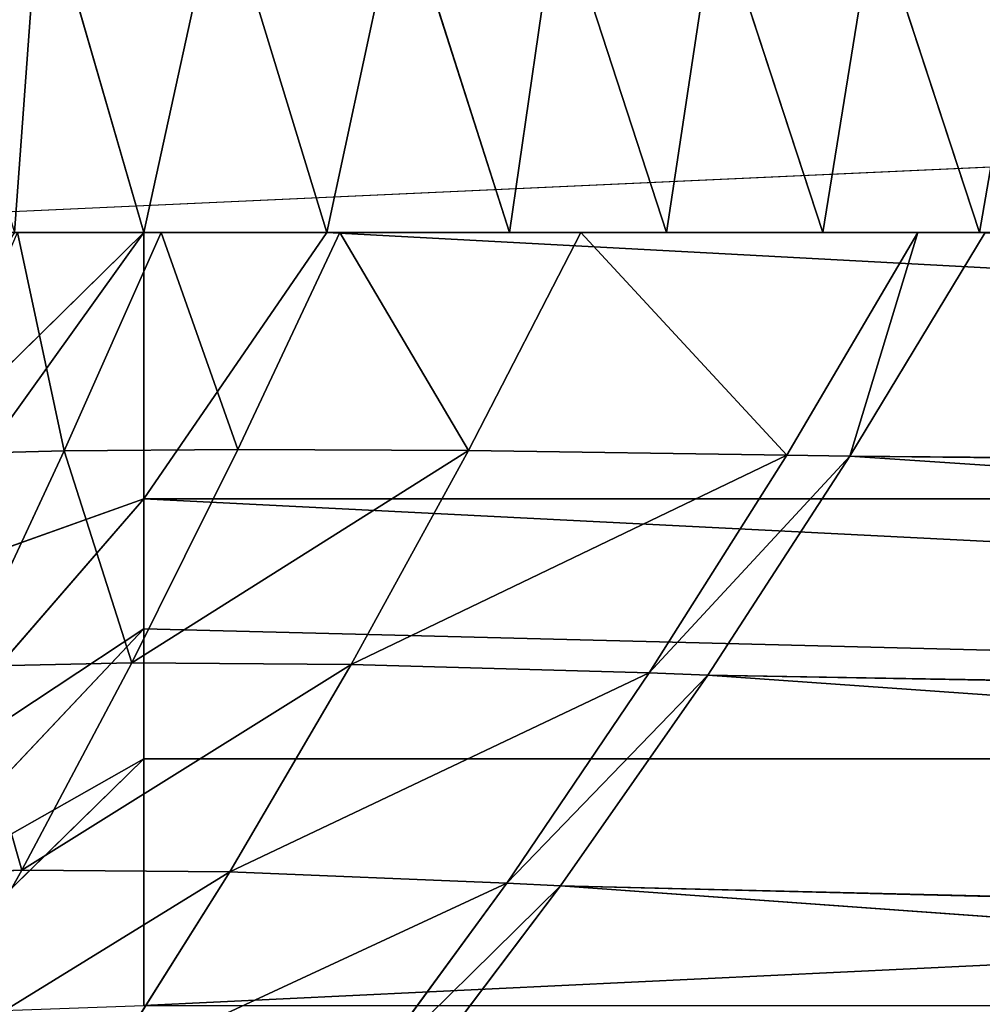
# Model space of a CAD drawing. Extents: x 0 to 21.4, y 0 to 18.7.
# Tile 411 of 482: x 13.9 to 14.9, y 12.3 to 13.3. Entities that reach past the tile are written whole.
import ezdxf

# ---------------------------------------------------------------- set-up
doc = ezdxf.new("R2010")
doc.units = 0
doc.header["$LTSCALE"] = 2.54
doc.layers.get('0').update_dxf_attribs({"color": 13, "linetype": 'CONTINUOUS'})

# ---------------------------------------------------------------- blocks, each defined once
blk = doc.blocks.new('GRUPUJ_36')
at = {"color": 0}
for p, q in [((2.2761, 11.5228, 1.0746), (1.9991, 17.6, 1.0964)), ((2.5127, 12.8956, 1.1729), (2.5568, 17.6, 1.0983)), ((2.5127, 12.8956, 1.1729), (2.8257, 17.6, 1.1629)), ((2.5127, 12.8956, 1.1729), (2.8257, 17.6, 1.1629)), ((2.5127, 12.8956, 1.1729), (2.5568, 17.6, 1.0983)), ((2.5577, 17.6, 4.6524), (2.5577, 12.1494, 4.6524)), ((2.5577, 17.6, 4.6524), (2.5577, 12.1494, 4.6524)), ((2.744, 12.7454, 1.2931), (2.8306, 17.6, 1.1653)), ((2.744, 12.7454, 1.2931), (3.0863, 17.6, 1.2712)), ((2.744, 12.7454, 1.2931), (2.8306, 17.6, 1.1653)), ((2.744, 12.7454, 1.2931), (3.0863, 17.6, 1.2712)), ((2.8324, 17.6, 4.5865), (2.8324, 12.1494, 4.5865)), ((2.8324, 17.6, 4.5865), (2.8324, 12.1494, 4.5865)), ((2.9668, 12.5897, 1.4345), (3.0908, 17.6, 1.2739)), ((2.9668, 12.5897, 1.4345), (3.3269, 17.6, 1.4186)), ((2.9668, 12.5897, 1.4345), (3.3269, 17.6, 1.4186)), ((2.9668, 12.5897, 1.4345), (3.0908, 17.6, 1.2739)), ((2.2761, 13.1981, 4.6746), (2.2761, 13.0327, 4.6746)), ((2.2761, 13.1981, 4.6746), (2.2761, 13.0327, 4.6746)), ((1.9379, 12.9218, 4.6064), (2.2761, 13.0327, 4.6746)), ((1.9379, 12.9218, 4.6064), (2.2761, 13.0327, 4.6746)), ((2.2761, 12.9676, 1.0746), (2.2761, 13.0388, 1.0746)), ((2.2761, 12.9676, 1.0746), (2.2761, 13.0388, 1.0746)), ((2.2761, 13.0388, 1.0746), (2.5127, 12.8956, 1.1729)), ((2.2761, 13.0388, 1.0746), (2.5127, 12.8956, 1.1729)), ((2.2761, 13.0327, 4.6746), (2.2761, 12.8672, 4.6746)), ((2.2761, 13.0327, 4.6746), (2.2761, 12.8672, 4.6746)), ((2.2761, 12.6112, 1.0746), (2.2761, 12.9676, 1.0746)), ((2.2761, 12.6112, 1.0746), (2.2761, 12.9676, 1.0746)), ((2.2761, 12.9676, 1.0746), (2.5115, 12.829, 1.1745)), ((2.2761, 12.9676, 1.0746), (2.5115, 12.829, 1.1745)), ((2.5115, 12.829, 1.1745), (2.5127, 12.8956, 1.1729)), ((2.5115, 12.829, 1.1745), (2.5127, 12.8956, 1.1729)), ((2.5127, 12.8956, 1.1729), (2.744, 12.7454, 1.2931)), ((2.5127, 12.8956, 1.1729), (2.744, 12.7454, 1.2931)), ((1.931, 12.754, 4.606), (2.2761, 12.8672, 4.6746)), ((1.931, 12.754, 4.606), (2.2761, 12.8672, 4.6746)), ((2.2761, 12.8672, 4.6746), (2.2761, 12.7017, 4.6746)), ((2.2761, 12.8672, 4.6746), (2.2761, 12.7017, 4.6746)), ((2.5067, 12.4925, 1.1814), (2.5115, 12.829, 1.1745)), ((2.5067, 12.4925, 1.1814), (2.5115, 12.829, 1.1745)), ((2.5115, 12.829, 1.1745), (2.7417, 12.6836, 1.2957)), ((2.5115, 12.829, 1.1745), (2.7417, 12.6836, 1.2957)), ((2.7417, 12.6836, 1.2957), (2.744, 12.7454, 1.2931)), ((2.7417, 12.6836, 1.2957), (2.744, 12.7454, 1.2931)), ((2.744, 12.7454, 1.2931), (2.9668, 12.5897, 1.4345)), ((2.744, 12.7454, 1.2931), (2.9668, 12.5897, 1.4345)), ((1.9234, 12.5869, 4.6059), (2.2761, 12.7017, 4.6746)), ((1.9234, 12.5869, 4.6059), (2.2761, 12.7017, 4.6746)), ((2.2761, 12.7017, 4.6746), (2.2761, 12.536, 4.6746)), ((2.2761, 12.7017, 4.6746), (2.2761, 12.536, 4.6746)), ((2.7329, 12.3684, 1.3079), (2.7417, 12.6836, 1.2957)), ((2.7329, 12.3684, 1.3079), (2.7417, 12.6836, 1.2957)), ((2.7417, 12.6836, 1.2957), (2.9638, 12.533, 1.4379)), ((2.7417, 12.6836, 1.2957), (2.9638, 12.533, 1.4379)), ((2.2761, 12.3566, 1.0746), (2.2761, 12.6112, 1.0746)), ((2.2761, 12.6112, 1.0746), (2.5067, 12.4925, 1.1814)), ((2.2761, 12.3566, 1.0746), (2.2761, 12.6112, 1.0746)), ((2.2761, 12.6112, 1.0746), (2.5067, 12.4925, 1.1814)), ((2.9638, 12.533, 1.4379), (2.9668, 12.5897, 1.4345)), ((2.9638, 12.533, 1.4379), (2.9668, 12.5897, 1.4345)), ((2.9668, 12.5897, 1.4345), (3.1782, 12.4302, 1.5962)), ((2.9668, 12.5897, 1.4345), (3.1782, 12.4302, 1.5962)), ((1.915, 12.4204, 4.6063), (2.2761, 12.536, 4.6746)), ((1.915, 12.4204, 4.6063), (2.2761, 12.536, 4.6746)), ((2.2761, 12.536, 4.6746), (2.2761, 12.3428, 4.6746)), ((2.2761, 12.536, 4.6746), (2.2761, 12.3428, 4.6746)), ((2.952, 12.2401, 1.4536), (2.9638, 12.533, 1.4379)), ((2.952, 12.2401, 1.4536), (2.9638, 12.533, 1.4379)), ((2.9638, 12.533, 1.4379), (3.1746, 12.3788, 1.6)), ((2.9638, 12.533, 1.4379), (3.1746, 12.3788, 1.6)), ((2.5055, 12.2488, 1.1856), (2.5067, 12.4925, 1.1814)), ((2.5055, 12.2488, 1.1856), (2.5067, 12.4925, 1.1814)), ((2.5067, 12.4925, 1.1814), (2.7329, 12.3684, 1.3079)), ((2.5067, 12.4925, 1.1814), (2.7329, 12.3684, 1.3079)), ((2.7312, 12.1364, 1.3151), (2.7329, 12.3684, 1.3079)), ((2.7312, 12.1364, 1.3151), (2.7329, 12.3684, 1.3079)), ((2.7329, 12.3684, 1.3079), (2.952, 12.2401, 1.4536)), ((2.7329, 12.3684, 1.3079), (2.952, 12.2401, 1.4536)), ((2.2761, 12.1675, 1.0746), (2.2761, 12.3566, 1.0746)), ((2.2761, 12.3566, 1.0746), (2.5055, 12.2488, 1.1856)), ((2.2761, 12.1675, 1.0746), (2.2761, 12.3566, 1.0746)), ((2.2761, 12.3566, 1.0746), (2.5055, 12.2488, 1.1856)), ((1.9075, 12.2298, 4.6064), (2.2761, 12.3428, 4.6746)), ((1.9075, 12.2298, 4.6064), (2.2761, 12.3428, 4.6746)), ((2.2761, 12.3428, 4.6746), (2.2761, 12.1494, 4.6746)), ((2.2761, 12.3428, 4.6746), (2.2761, 12.1494, 4.6746)), ((2.5055, 12.2488, 1.1856), (2.7312, 12.1364, 1.3151)), ((2.5071, 12.0652, 1.188), (2.5055, 12.2488, 1.1856)), ((2.5071, 12.0652, 1.188), (2.5055, 12.2488, 1.1856)), ((2.5055, 12.2488, 1.1856), (2.7312, 12.1364, 1.3151)), ((2.9503, 12.0204, 1.4628), (2.952, 12.2401, 1.4536)), ((2.9503, 12.0204, 1.4628), (2.952, 12.2401, 1.4536)), ((2.952, 12.2401, 1.4536), (3.161, 12.1089, 1.6175)), ((2.952, 12.2401, 1.4536), (3.161, 12.1089, 1.6175)), ((2.2761, 12.0156, 1.0746), (2.2761, 12.1675, 1.0746)), ((2.2761, 12.1675, 1.0746), (2.5071, 12.0652, 1.188)), ((2.2761, 12.0156, 1.0746), (2.2761, 12.1675, 1.0746)), ((2.2761, 12.1675, 1.0746), (2.5071, 12.0652, 1.188)), ((1.8992, 12.0399, 4.6069), (2.2761, 12.1494, 4.6746)), ((1.8992, 12.0399, 4.6069), (2.2761, 12.1494, 4.6746)), ((2.6503, 11.7684, 4.6718), (2.2761, 12.1494, 4.6746)), ((2.2761, 12.0124, 4.6835), (2.2761, 12.1494, 4.6746)), ((2.6542, 11.8784, 4.6419), (2.2761, 12.1494, 4.6746)), ((2.2761, 12.1494, 4.6746), (2.5577, 12.1494, 4.6524)), ((2.2761, 12.0124, 4.6835), (2.2761, 12.1494, 4.6746)), ((2.6542, 11.8784, 4.6419), (2.2761, 12.1494, 4.6746)), ((2.6503, 11.7684, 4.6718), (2.2761, 12.1494, 4.6746)), ((2.2761, 12.1494, 4.6746), (2.5577, 12.1494, 4.6524)), ((2.8789, 11.8707, 4.6015), (2.5577, 12.1494, 4.6524)), ((2.6542, 11.8784, 4.6419), (2.5577, 12.1494, 4.6524)), ((2.6542, 11.8784, 4.6419), (2.5577, 12.1494, 4.6524)), ((2.8789, 11.8707, 4.6015), (2.5577, 12.1494, 4.6524)), ((2.5577, 12.1494, 4.6524), (2.695, 12.1494, 4.6194)), ((2.5577, 12.1494, 4.6524), (2.695, 12.1494, 4.6194)), ((2.8789, 11.8707, 4.6015), (2.695, 12.1494, 4.6194)), ((2.9905, 11.8706, 4.5535), (2.695, 12.1494, 4.6194)), ((2.695, 12.1494, 4.6194), (2.8324, 12.1494, 4.5865)), ((2.9905, 11.8706, 4.5535), (2.695, 12.1494, 4.6194)), ((2.8789, 11.8707, 4.6015), (2.695, 12.1494, 4.6194)), ((2.695, 12.1494, 4.6194), (2.8324, 12.1494, 4.5865)), ((2.9905, 11.8706, 4.5535), (2.8324, 12.1494, 4.5865)), ((3.1033, 11.8722, 4.5063), (2.8324, 12.1494, 4.5865)), ((2.8324, 12.1494, 4.5865), (3.0933, 12.1494, 4.4784)), ((3.1033, 11.8722, 4.5063), (2.8324, 12.1494, 4.5865)), ((2.9905, 11.8706, 4.5535), (2.8324, 12.1494, 4.5865)), ((2.8324, 12.1494, 4.5865), (3.0933, 12.1494, 4.4784)), ((2.7348, 11.9586, 1.3193), (2.7312, 12.1364, 1.3151)), ((2.7312, 12.1364, 1.3151), (2.9503, 12.0204, 1.4628)), ((2.7348, 11.9586, 1.3193), (2.7312, 12.1364, 1.3151)), ((2.7312, 12.1364, 1.3151), (2.9503, 12.0204, 1.4628)), ((2.5071, 12.0652, 1.188), (2.7348, 11.9586, 1.3193)), ((2.5109, 11.9159, 1.1894), (2.5071, 12.0652, 1.188)), ((2.5071, 12.0652, 1.188), (2.7348, 11.9586, 1.3193)), ((2.5109, 11.9159, 1.1894), (2.5071, 12.0652, 1.188)), ((2.9565, 11.8486, 1.468), (2.9503, 12.0204, 1.4628)), ((2.9503, 12.0204, 1.4628), (3.1602, 11.9018, 1.6277)), ((2.9565, 11.8486, 1.468), (2.9503, 12.0204, 1.4628)), ((2.9503, 12.0204, 1.4628), (3.1602, 11.9018, 1.6277))]:
    blk.add_line(p, q, dxfattribs=at)
mesh = blk.add_polyface(dxfattribs=at)
corners = [(2.2761, 17.6, 1.0746), (2.2761, 13.0388, 1.0746), (1.9991, 17.6, 1.0964), (2.2761, 11.5228, 1.0746), (2.2761, 12.9676, 1.0746), (2.2761, 12.6112, 1.0746), (2.2761, 12.3566, 1.0746), (2.2761, 12.1675, 1.0746), (2.2761, 12.0156, 1.0746), (2.2761, 11.8834, 1.0746), (2.2761, 11.7608, 1.0746), (2.2761, 11.642, 1.0746)]
mesh.append_faces([[corners[k] for k in face] for face in [(3, 10, 11)]], dxfattribs={"vtx0": -1, "color": 0})
mesh.append_faces([[corners[k] for k in face] for face in [(1, 3, 2), (3, 1, 4), (3, 4, 5), (3, 5, 6), (3, 6, 7), (3, 7, 8), (3, 8, 9), (3, 9, 10)]], dxfattribs={"vtx0": -1, "vtx2": -1, "color": 0})
mesh.append_faces([[corners[k] for k in face] for face in [(0, 1, 2)]], dxfattribs={"vtx1": -1, "color": 0})
mesh = blk.add_polyface(dxfattribs=at)
corners = [(2.2761, 12.3428, 4.6746), (2.2761, 12.7017, 4.6746), (2.2761, 12.536, 4.6746), (2.2761, 13.0327, 4.6746), (2.5577, 12.1494, 4.6524), (2.2761, 12.1494, 4.6746), (2.5577, 17.6, 4.6524), (2.2761, 13.3635, 4.6746), (2.2761, 13.1981, 4.6746), (2.2761, 13.5289, 4.6746), (2.2761, 17.6, 4.6746), (2.2761, 12.8672, 4.6746)]
mesh.append_faces([[corners[k] for k in face] for face in [(0, 1, 2), (4, 0, 5), (3, 7, 8)]], dxfattribs={"vtx0": -1, "color": 0})
mesh.append_faces([[corners[k] for k in face] for face in [(7, 3, 9), (9, 3, 10), (10, 3, 6)]], dxfattribs={"vtx0": -1, "vtx1": -1, "color": 0})
mesh.append_faces([[corners[k] for k in face] for face in [(1, 0, 3), (6, 3, 0)]], dxfattribs={"vtx0": -1, "vtx1": -1, "vtx2": -1, "color": 0})
mesh.append_faces([[corners[k] for k in face] for face in [(0, 4, 6)]], dxfattribs={"vtx0": -1, "vtx2": -1, "color": 0})
mesh.append_faces([[corners[k] for k in face] for face in [(3, 11, 1)]], dxfattribs={"vtx2": -1, "color": 0})
mesh = blk.add_polyface(dxfattribs=at)
corners = [(2.5517, 17.6, 1.0962), (2.5127, 12.8956, 1.1729), (2.2761, 13.0388, 1.0746), (2.5568, 17.6, 1.0983)]
mesh.append_faces([[corners[k] for k in face] for face in [(0, 1, 2), (1, 0, 3)]], dxfattribs={"vtx0": -1, "color": 0})
mesh = blk.add_polyface(dxfattribs=at)
corners = [(2.8257, 17.6, 1.1629), (2.5127, 12.8956, 1.1729), (2.5568, 17.6, 1.0983)]
mesh.append_faces([[corners[k] for k in face] for face in [(0, 1, 2)]], dxfattribs={"color": 0})
mesh = blk.add_polyface(dxfattribs=at)
corners = [(2.8257, 17.6, 1.1629), (2.744, 12.7454, 1.2931), (2.5127, 12.8956, 1.1729), (2.8306, 17.6, 1.1653)]
mesh.append_faces([[corners[k] for k in face] for face in [(0, 1, 2), (1, 0, 3)]], dxfattribs={"vtx0": -1, "color": 0})
mesh = blk.add_polyface(dxfattribs=at)
corners = [(2.5577, 12.1494, 4.6524), (2.8324, 17.6, 4.5865), (2.5577, 17.6, 4.6524), (2.695, 12.1494, 4.6194), (2.8324, 12.1494, 4.5865)]
mesh.append_faces([[corners[k] for k in face] for face in [(0, 1, 2), (1, 3, 4)]], dxfattribs={"vtx0": -1, "color": 0})
mesh.append_faces([[corners[k] for k in face] for face in [(1, 0, 3)]], dxfattribs={"vtx0": -1, "vtx2": -1, "color": 0})
mesh = blk.add_polyface(dxfattribs=at)
corners = [(3.0863, 17.6, 1.2712), (2.744, 12.7454, 1.2931), (2.8306, 17.6, 1.1653)]
mesh.append_faces([[corners[k] for k in face] for face in [(0, 1, 2)]], dxfattribs={"color": 0})
mesh = blk.add_polyface(dxfattribs=at)
corners = [(3.0863, 17.6, 1.2712), (2.9668, 12.5897, 1.4345), (2.744, 12.7454, 1.2931), (3.0908, 17.6, 1.2739)]
mesh.append_faces([[corners[k] for k in face] for face in [(0, 1, 2), (1, 0, 3)]], dxfattribs={"vtx0": -1, "color": 0})
mesh = blk.add_polyface(dxfattribs=at)
corners = [(3.0933, 12.1494, 4.4784), (2.8324, 17.6, 4.5865), (2.8324, 12.1494, 4.5865), (3.0933, 17.6, 4.4784)]
mesh.append_faces([[corners[k] for k in face] for face in [(0, 1, 2), (1, 0, 3)]], dxfattribs={"vtx0": -1, "color": 0})
mesh = blk.add_polyface(dxfattribs=at)
corners = [(3.3269, 17.6, 1.4186), (2.9668, 12.5897, 1.4345), (3.0908, 17.6, 1.2739)]
mesh.append_faces([[corners[k] for k in face] for face in [(0, 1, 2)]], dxfattribs={"color": 0})
mesh = blk.add_polyface(dxfattribs=at)
corners = [(3.3269, 17.6, 1.4186), (3.1782, 12.4302, 1.5962), (2.9668, 12.5897, 1.4345), (3.3312, 17.6, 1.4217)]
mesh.append_faces([[corners[k] for k in face] for face in [(0, 1, 2), (1, 0, 3)]], dxfattribs={"vtx0": -1, "color": 0})
mesh = blk.add_polyface(dxfattribs=at)
corners = [(2.2761, 13.0327, 4.6746), (1.944, 13.0902, 4.6073), (1.9379, 12.9218, 4.6064), (2.2761, 13.1981, 4.6746)]
mesh.append_faces([[corners[k] for k in face] for face in [(0, 1, 2), (1, 0, 3)]], dxfattribs={"vtx0": -1, "color": 0})
mesh = blk.add_polyface(dxfattribs=at)
corners = [(2.2761, 12.8672, 4.6746), (1.9379, 12.9218, 4.6064), (1.931, 12.754, 4.606), (2.2761, 13.0327, 4.6746)]
mesh.append_faces([[corners[k] for k in face] for face in [(0, 1, 2), (1, 0, 3)]], dxfattribs={"vtx0": -1, "color": 0})
mesh = blk.add_polyface(dxfattribs=at)
corners = [(2.5127, 12.8956, 1.1729), (2.2761, 12.9676, 1.0746), (2.2761, 13.0388, 1.0746), (2.5115, 12.829, 1.1745)]
mesh.append_faces([[corners[k] for k in face] for face in [(0, 1, 2), (1, 0, 3)]], dxfattribs={"vtx0": -1, "color": 0})
mesh = blk.add_polyface(dxfattribs=at)
corners = [(2.5115, 12.829, 1.1745), (2.2761, 12.6112, 1.0746), (2.2761, 12.9676, 1.0746), (2.5067, 12.4925, 1.1814)]
mesh.append_faces([[corners[k] for k in face] for face in [(0, 1, 2), (1, 0, 3)]], dxfattribs={"vtx0": -1, "color": 0})
mesh = blk.add_polyface(dxfattribs=at)
corners = [(2.5127, 12.8956, 1.1729), (2.7417, 12.6836, 1.2957), (2.5115, 12.829, 1.1745), (2.744, 12.7454, 1.2931)]
mesh.append_faces([[corners[k] for k in face] for face in [(0, 1, 2), (1, 0, 3)]], dxfattribs={"vtx0": -1, "color": 0})
mesh = blk.add_polyface(dxfattribs=at)
corners = [(2.2761, 12.7017, 4.6746), (1.931, 12.754, 4.606), (1.9234, 12.5869, 4.6059), (2.2761, 12.8672, 4.6746)]
mesh.append_faces([[corners[k] for k in face] for face in [(0, 1, 2), (1, 0, 3)]], dxfattribs={"vtx0": -1, "color": 0})
mesh = blk.add_polyface(dxfattribs=at)
corners = [(2.5115, 12.829, 1.1745), (2.7329, 12.3684, 1.3079), (2.5067, 12.4925, 1.1814), (2.7417, 12.6836, 1.2957)]
mesh.append_faces([[corners[k] for k in face] for face in [(0, 1, 2), (1, 0, 3)]], dxfattribs={"vtx0": -1, "color": 0})
mesh = blk.add_polyface(dxfattribs=at)
corners = [(2.744, 12.7454, 1.2931), (2.9638, 12.533, 1.4379), (2.7417, 12.6836, 1.2957), (2.9668, 12.5897, 1.4345)]
mesh.append_faces([[corners[k] for k in face] for face in [(0, 1, 2), (1, 0, 3)]], dxfattribs={"vtx0": -1, "color": 0})
mesh = blk.add_polyface(dxfattribs=at)
corners = [(2.2761, 12.536, 4.6746), (1.9234, 12.5869, 4.6059), (1.915, 12.4204, 4.6063), (2.2761, 12.7017, 4.6746)]
mesh.append_faces([[corners[k] for k in face] for face in [(0, 1, 2), (1, 0, 3)]], dxfattribs={"vtx0": -1, "color": 0})
mesh = blk.add_polyface(dxfattribs=at)
corners = [(2.7417, 12.6836, 1.2957), (2.952, 12.2401, 1.4536), (2.7329, 12.3684, 1.3079), (2.9638, 12.533, 1.4379)]
mesh.append_faces([[corners[k] for k in face] for face in [(0, 1, 2), (1, 0, 3)]], dxfattribs={"vtx0": -1, "color": 0})
mesh = blk.add_polyface(dxfattribs=at)
corners = [(2.5067, 12.4925, 1.1814), (2.2761, 12.3566, 1.0746), (2.2761, 12.6112, 1.0746), (2.5055, 12.2488, 1.1856)]
mesh.append_faces([[corners[k] for k in face] for face in [(0, 1, 2), (1, 0, 3)]], dxfattribs={"vtx0": -1, "color": 0})
mesh = blk.add_polyface(dxfattribs=at)
corners = [(2.9668, 12.5897, 1.4345), (3.1746, 12.3788, 1.6), (2.9638, 12.533, 1.4379), (3.1782, 12.4302, 1.5962)]
mesh.append_faces([[corners[k] for k in face] for face in [(0, 1, 2), (1, 0, 3)]], dxfattribs={"vtx0": -1, "color": 0})
mesh = blk.add_polyface(dxfattribs=at)
corners = [(2.2761, 12.3428, 4.6746), (1.915, 12.4204, 4.6063), (1.9075, 12.2298, 4.6064), (2.2761, 12.536, 4.6746)]
mesh.append_faces([[corners[k] for k in face] for face in [(0, 1, 2), (1, 0, 3)]], dxfattribs={"vtx0": -1, "color": 0})
mesh = blk.add_polyface(dxfattribs=at)
corners = [(2.9638, 12.533, 1.4379), (3.161, 12.1089, 1.6175), (2.952, 12.2401, 1.4536), (3.1746, 12.3788, 1.6)]
mesh.append_faces([[corners[k] for k in face] for face in [(0, 1, 2), (1, 0, 3)]], dxfattribs={"vtx0": -1, "color": 0})
mesh = blk.add_polyface(dxfattribs=at)
corners = [(2.5067, 12.4925, 1.1814), (2.7312, 12.1364, 1.3151), (2.5055, 12.2488, 1.1856), (2.7329, 12.3684, 1.3079)]
mesh.append_faces([[corners[k] for k in face] for face in [(0, 1, 2), (1, 0, 3)]], dxfattribs={"vtx0": -1, "color": 0})
mesh = blk.add_polyface(dxfattribs=at)
corners = [(2.7329, 12.3684, 1.3079), (2.9503, 12.0204, 1.4628), (2.7312, 12.1364, 1.3151), (2.952, 12.2401, 1.4536)]
mesh.append_faces([[corners[k] for k in face] for face in [(0, 1, 2), (1, 0, 3)]], dxfattribs={"vtx0": -1, "color": 0})
mesh = blk.add_polyface(dxfattribs=at)
corners = [(2.5055, 12.2488, 1.1856), (2.2761, 12.1675, 1.0746), (2.2761, 12.3566, 1.0746), (2.5071, 12.0652, 1.188)]
mesh.append_faces([[corners[k] for k in face] for face in [(0, 1, 2), (1, 0, 3)]], dxfattribs={"vtx0": -1, "color": 0})
mesh = blk.add_polyface(dxfattribs=at)
corners = [(2.2761, 12.1494, 4.6746), (1.9075, 12.2298, 4.6064), (1.8992, 12.0399, 4.6069), (2.2761, 12.3428, 4.6746)]
mesh.append_faces([[corners[k] for k in face] for face in [(0, 1, 2), (1, 0, 3)]], dxfattribs={"vtx0": -1, "color": 0})
mesh = blk.add_polyface(dxfattribs=at)
corners = [(2.7312, 12.1364, 1.3151), (2.5071, 12.0652, 1.188), (2.5055, 12.2488, 1.1856), (2.7348, 11.9586, 1.3193)]
mesh.append_faces([[corners[k] for k in face] for face in [(0, 1, 2), (1, 0, 3)]], dxfattribs={"vtx0": -1, "color": 0})
mesh = blk.add_polyface(dxfattribs=at)
corners = [(2.952, 12.2401, 1.4536), (3.1602, 11.9018, 1.6277), (2.9503, 12.0204, 1.4628), (3.161, 12.1089, 1.6175)]
mesh.append_faces([[corners[k] for k in face] for face in [(0, 1, 2), (1, 0, 3)]], dxfattribs={"vtx0": -1, "color": 0})
mesh = blk.add_polyface(dxfattribs=at)
corners = [(2.5071, 12.0652, 1.188), (2.2761, 12.0156, 1.0746), (2.2761, 12.1675, 1.0746), (2.5109, 11.9159, 1.1894)]
mesh.append_faces([[corners[k] for k in face] for face in [(0, 1, 2), (1, 0, 3)]], dxfattribs={"vtx0": -1, "color": 0})
mesh = blk.add_polyface(dxfattribs=at)
corners = [(2.2761, 12.0124, 4.6835), (1.8992, 12.0399, 4.6069), (1.8809, 11.8929, 4.616), (2.2761, 12.1494, 4.6746)]
mesh.append_faces([[corners[k] for k in face] for face in [(0, 1, 2), (1, 0, 3)]], dxfattribs={"vtx0": -1, "color": 0})
mesh = blk.add_polyface(dxfattribs=at)
corners = [(2.6503, 11.7684, 4.6718), (2.2761, 12.1494, 4.6746), (2.2761, 12.0124, 4.6835)]
mesh.append_faces([[corners[k] for k in face] for face in [(0, 1, 2)]], dxfattribs={"color": 0})
mesh = blk.add_polyface(dxfattribs=at)
corners = [(2.6542, 11.8784, 4.6419), (2.5577, 12.1494, 4.6524), (2.2761, 12.1494, 4.6746)]
mesh.append_faces([[corners[k] for k in face] for face in [(0, 1, 2)]], dxfattribs={"color": 0})
mesh = blk.add_polyface(dxfattribs=at)
corners = [(2.6542, 11.8784, 4.6419), (2.2761, 12.1494, 4.6746), (2.6503, 11.7684, 4.6718)]
mesh.append_faces([[corners[k] for k in face] for face in [(0, 1, 2)]], dxfattribs={"color": 0})
mesh = blk.add_polyface(dxfattribs=at)
corners = [(2.8789, 11.8707, 4.6015), (2.5577, 12.1494, 4.6524), (2.6542, 11.8784, 4.6419)]
mesh.append_faces([[corners[k] for k in face] for face in [(0, 1, 2)]], dxfattribs={"color": 0})
mesh = blk.add_polyface(dxfattribs=at)
corners = [(2.8789, 11.8707, 4.6015), (2.695, 12.1494, 4.6194), (2.5577, 12.1494, 4.6524)]
mesh.append_faces([[corners[k] for k in face] for face in [(0, 1, 2)]], dxfattribs={"color": 0})
mesh = blk.add_polyface(dxfattribs=at)
corners = [(2.9905, 11.8706, 4.5535), (2.8324, 12.1494, 4.5865), (2.695, 12.1494, 4.6194)]
mesh.append_faces([[corners[k] for k in face] for face in [(0, 1, 2)]], dxfattribs={"color": 0})
mesh = blk.add_polyface(dxfattribs=at)
corners = [(2.9905, 11.8706, 4.5535), (2.695, 12.1494, 4.6194), (2.8789, 11.8707, 4.6015)]
mesh.append_faces([[corners[k] for k in face] for face in [(0, 1, 2)]], dxfattribs={"color": 0})
mesh = blk.add_polyface(dxfattribs=at)
corners = [(3.1033, 11.8722, 4.5063), (3.0933, 12.1494, 4.4784), (2.8324, 12.1494, 4.5865)]
mesh.append_faces([[corners[k] for k in face] for face in [(0, 1, 2)]], dxfattribs={"color": 0})
mesh = blk.add_polyface(dxfattribs=at)
corners = [(3.1033, 11.8722, 4.5063), (2.8324, 12.1494, 4.5865), (2.9905, 11.8706, 4.5535)]
mesh.append_faces([[corners[k] for k in face] for face in [(0, 1, 2)]], dxfattribs={"color": 0})
mesh = blk.add_polyface(dxfattribs=at)
corners = [(2.9503, 12.0204, 1.4628), (2.7348, 11.9586, 1.3193), (2.7312, 12.1364, 1.3151), (2.9565, 11.8486, 1.468)]
mesh.append_faces([[corners[k] for k in face] for face in [(0, 1, 2), (1, 0, 3)]], dxfattribs={"vtx0": -1, "color": 0})
mesh = blk.add_polyface(dxfattribs=at)
corners = [(2.7348, 11.9586, 1.3193), (2.5109, 11.9159, 1.1894), (2.5071, 12.0652, 1.188), (2.7427, 11.8122, 1.3217)]
mesh.append_faces([[corners[k] for k in face] for face in [(0, 1, 2), (1, 0, 3)]], dxfattribs={"vtx0": -1, "color": 0})
mesh = blk.add_polyface(dxfattribs=at)
corners = [(3.1602, 11.9018, 1.6277), (2.9565, 11.8486, 1.468), (2.9503, 12.0204, 1.4628), (3.1696, 11.7364, 1.6334)]
mesh.append_faces([[corners[k] for k in face] for face in [(0, 1, 2), (1, 0, 3)]], dxfattribs={"vtx0": -1, "color": 0})
blk = doc.blocks.new('GRUPUJ_37')
at = {"color": 0}
blk.add_blockref('GRUPUJ_36', (0, 0, -0.6118), dxfattribs=at)
blk = doc.blocks.new('KOMPONENT_7')
at = {"color": 253, "rotation": 270.0000000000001}
blk.add_blockref('GRUPUJ_37', (1.85, 15.384, 1.1186), dxfattribs=at)

msp = doc.modelspace()

# ---------------------------------------------------------------- block references
at = {"color": 0}
msp.add_blockref('KOMPONENT_7', (0, 0), dxfattribs=at)

doc.saveas('drawing.dxf')
